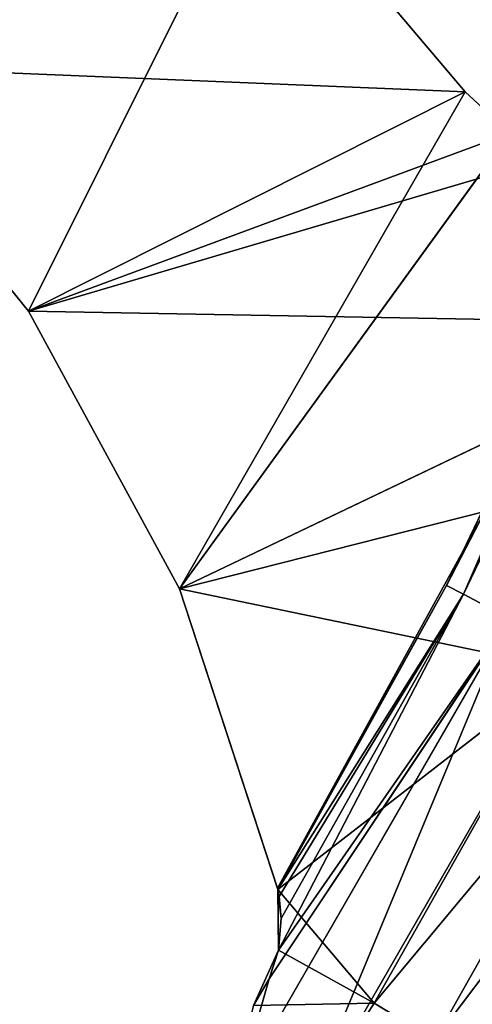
# Model space of a CAD drawing. Extents: x 0 to 110, y -110 to 0.
# Tile 1032 of 1056: x 95.34 to 98.54, y -80.79 to -73.85. Entities that reach past the tile are written whole.
import ezdxf

# ---------------------------------------------------------------- set-up
doc = ezdxf.new("R2010")
doc.units = 0
doc.header["$LTSCALE"] = 25.4
doc.layers.get('0').update_dxf_attribs({"color": 13, "linetype": 'CONTINUOUS'})

# ---------------------------------------------------------------- blocks, each defined once
blk = doc.blocks.new('REFLECTOR-LED-GU10-ES111-D')
at = {"color": 18}
for p, q in [((98.4852, 56, 74.3611), (94.003, 56, 74.1743)), ((94.003, 56, 74.1743), (95.4046, 56, 75.9052)), ((98.4852, 56, 74.3611), (94.003, 56, 74.1743)), ((95.4046, 56, 75.9052), (94.003, 54, 74.1743)), ((95.4046, 56, 75.9052), (94.003, 54, 74.1743)), ((94.003, 56, 74.1743), (95.4046, 56, 75.9052)), ((98.7998, 56, 74.6518), (95.4046, 56, 75.9052)), ((95.4046, 56, 75.9052), (99.2073, 56, 74.7842)), ((98.7998, 56, 74.6518), (95.4046, 56, 75.9052)), ((98.4852, 56, 74.3611), (95.4046, 56, 75.9052)), ((98.4852, 56, 74.3611), (95.4046, 56, 75.9052)), ((95.4046, 56, 75.9052), (99.2073, 56, 74.7842)), ((95.4046, 56, 75.9052), (100.3788, 56, 75.9945)), ((95.4046, 56, 75.9052), (100.3788, 56, 75.9945)), ((95.4046, 56, 75.9052), (96.4696, 56, 77.8612)), ((96.4696, 56, 77.8612), (95.4046, 54, 75.9052)), ((96.4696, 56, 77.8612), (95.4046, 54, 75.9052)), ((95.4046, 56, 75.9052), (96.4696, 56, 77.8612)), ((95.4046, 56, 75.9052), (95.4046, 54, 75.9052)), ((95.4046, 56, 75.9052), (95.4046, 54, 75.9052)), ((96.3845, 56, 83.0594), (97.8429, 56, 80.7777)), ((96.3845, 56, 83.0594), (97.8429, 56, 80.7777)), ((96.4696, 56, 77.8612), (100.3788, 56, 75.9945)), ((96.4696, 56, 77.8612), (100.3788, 56, 75.9945)), ((96.4696, 56, 77.8612), (99.1756, 56, 78.4204)), ((96.4696, 56, 77.8612), (99.1756, 56, 78.4204)), ((96.4696, 56, 77.8612), (97.1629, 56, 79.9778)), ((97.1629, 56, 79.9778), (96.4696, 54, 77.8612)), ((97.1629, 56, 79.9778), (96.4696, 54, 77.8612)), ((96.4696, 56, 77.8612), (97.1629, 56, 79.9778)), ((96.4696, 56, 77.8612), (96.4696, 54, 77.8612)), ((96.4696, 56, 77.8612), (96.4696, 54, 77.8612)), ((97.1673, 56, 80.4049), (96.9931, 56, 80.7949)), ((96.9931, 56, 80.7949), (97.8429, 56, 80.7777)), ((96.9931, 56, 80.7949), (97.8429, 56, 80.7777)), ((96.9931, 56, 80.7949), (97.1027, 49.3083, 80.606)), ((96.9931, 56, 80.7949), (97.1027, 49.3083, 80.606)), ((97.1673, 56, 80.4049), (96.9931, 56, 80.7949)), ((98.4852, 56, 74.3611), (97.0316, 56, 72.6471)), ((98.4852, 56, 74.3611), (97.0316, 56, 72.6471)), ((98.4852, 56, 74.3611), (97.0316, 54, 72.6471)), ((98.4852, 56, 74.3611), (97.0316, 54, 72.6471)), ((97.1673, 56, 80.4049), (97.1027, 49.3083, 80.606)), ((97.1673, 56, 80.4049), (97.1027, 49.3083, 80.606)), ((97.1629, 56, 79.9778), (97.1609, 54, 79.9691)), ((97.1629, 56, 79.9778), (97.1609, 54, 79.9691)), ((97.1629, 56, 79.9778), (99.1756, 56, 78.4204)), ((97.1629, 56, 79.9778), (99.1756, 56, 78.4204)), ((97.1629, 56, 79.9778), (97.8429, 56, 80.7777)), ((97.1629, 56, 79.9778), (97.8429, 56, 80.7777)), ((97.1629, 56, 79.9778), (97.1673, 56, 80.4049)), ((97.1629, 49.8894, 79.9778), (97.1629, 56, 79.9778)), ((97.1673, 49.3632, 80.4049), (97.1629, 56, 79.9778)), ((97.1629, 49.8894, 79.9778), (97.1629, 56, 79.9778)), ((97.1673, 49.3632, 80.4049), (97.1629, 56, 79.9778)), ((97.1629, 56, 79.9778), (97.1673, 56, 80.4049)), ((97.1673, 56, 80.4049), (97.8429, 56, 80.7777)), ((97.1673, 56, 80.4049), (97.8429, 56, 80.7777)), ((97.1673, 56, 80.4049), (97.1673, 49.3632, 80.4049)), ((97.1673, 56, 80.4049), (97.1673, 49.3632, 80.4049)), ((97.8429, 56, 80.7777), (99.1756, 56, 78.4204)), ((97.8429, 56, 80.7777), (99.1756, 56, 78.4204)), ((97.8429, 56, 80.7777), (99.6174, 55.866, 78.6546)), ((97.8429, 56, 80.7777), (99.6174, 55.866, 78.6546)), ((97.8429, 56, 80.7777), (98.2713, 55.866, 81.0355)), ((97.8429, 56, 80.7777), (98.2713, 55.866, 81.0355)), ((98.7998, 56, 74.6518), (98.4852, 56, 74.3611)), ((98.4852, 54, 74.3611), (98.4852, 56, 74.3611)), ((98.4852, 56, 74.3611), (98.7998, 54, 74.6518)), ((98.4852, 56, 74.3611), (98.7998, 54, 74.6518)), ((98.7998, 56, 74.6518), (98.4852, 56, 74.3611)), ((98.4852, 54, 74.3611), (98.4852, 56, 74.3611)), ((98.2713, 55.866, 81.0355), (99.6174, 55.866, 78.6546)), ((98.2713, 55.866, 81.0355), (99.6174, 55.866, 78.6546)), ((98.2713, 55.866, 81.0355), (99.9408, 55.5, 78.8261)), ((98.2713, 55.866, 81.0355), (99.9408, 55.5, 78.8261)), ((95.4046, 54, 75.9052), (94.003, 54, 74.1743)), ((95.4046, 54, 75.9052), (94.003, 54, 74.1743)), ((97.0316, 54, 72.6471), (95.4046, 54, 75.9052)), ((97.0316, 54, 72.6471), (95.4046, 54, 75.9052)), ((98.4852, 54, 74.3611), (95.4046, 54, 75.9052)), ((98.4852, 54, 74.3611), (95.4046, 54, 75.9052)), ((96.4696, 54, 77.8612), (95.4046, 54, 75.9052)), ((96.4696, 54, 77.8612), (95.4046, 54, 75.9052)), ((97.1609, 54, 79.9691), (96.4696, 54, 77.8612)), ((96.4696, 54, 77.8612), (98.623, 54, 77.3167)), ((98.4852, 54, 74.3611), (96.4696, 54, 77.8612)), ((98.4852, 54, 74.3611), (96.4696, 54, 77.8612)), ((98.7998, 54, 74.6518), (96.4696, 54, 77.8612)), ((98.7998, 54, 74.6518), (96.4696, 54, 77.8612)), ((96.4696, 54, 77.8612), (98.623, 54, 77.3167)), ((97.1609, 54, 79.9691), (96.4696, 54, 77.8612)), ((97.0316, 54, 72.6471), (98.4852, 54, 74.3611)), ((97.0316, 54, 72.6471), (98.4852, 54, 74.3611)), ((98.623, 54, 77.3167), (97.1609, 54, 79.9691)), ((97.1609, 50, 79.9691), (97.1609, 54, 79.9691)), ((98.623, 54, 77.3167), (97.1609, 54, 79.9691)), ((98.623, 54, 77.3167), (97.1609, 50, 79.9691)), ((98.623, 54, 77.3167), (97.1609, 50, 79.9691)), ((97.1629, 49.8894, 79.9778), (97.1609, 54, 79.9691)), ((97.1609, 50, 79.9691), (97.1609, 54, 79.9691)), ((97.1629, 49.8894, 79.9778), (97.1609, 54, 79.9691)), ((98.623, 54, 77.3167), (98.3533, 50, 77.8361)), ((98.623, 54, 77.3167), (98.3533, 50, 77.8361)), ((99.9184, 54, 74.579), (98.3533, 50, 77.8361)), ((99.9184, 54, 74.579), (98.3533, 50, 77.8361)), ((98.4852, 54, 74.3611), (98.7998, 54, 74.6518)), ((98.4852, 54, 74.3611), (98.7998, 54, 74.6518)), ((98.3533, 50, 77.8361), (97.1609, 50, 79.9691)), ((98.3533, 50, 77.8361), (97.1609, 50, 79.9691)), ((97.1629, 49.8894, 79.9778), (97.1609, 50, 79.9691)), ((97.1629, 49.8894, 79.9778), (97.1609, 50, 79.9691)), ((98.3533, 50, 77.8361), (97.1629, 49.8894, 79.9778)), ((98.3533, 50, 77.8361), (97.1629, 49.8894, 79.9778)), ((99.9184, 50, 74.579), (98.3533, 50, 77.8361)), ((98.4719, 49.5, 77.8986), (98.3533, 50, 77.8361)), ((99.9184, 50, 74.579), (98.3533, 50, 77.8361)), ((98.4719, 49.5, 77.8986), (98.3533, 50, 77.8361)), ((99.9184, 50, 74.579), (98.4719, 49.5, 77.8986)), ((99.9184, 50, 74.579), (98.4719, 49.5, 77.8986)), ((98.4719, 49.5, 77.8986), (97.1629, 49.8894, 79.9778)), ((98.4719, 49.5, 77.8986), (97.1629, 49.8894, 79.9778)), ((97.173, 49.7196, 80.0274), (97.1629, 49.8894, 79.9778)), ((97.188, 49.5041, 80.1811), (97.1629, 49.8894, 79.9778)), ((97.173, 49.7196, 80.0274), (97.1629, 49.8894, 79.9778)), ((97.188, 49.5041, 80.1811), (97.1629, 49.8894, 79.9778)), ((97.1673, 49.3632, 80.4049), (97.1629, 49.8894, 79.9778)), ((97.1673, 49.3632, 80.4049), (97.1629, 49.8894, 79.9778)), ((99.9395, 49.8416, 74.5622), (98.4719, 49.5, 77.8986)), ((99.9395, 49.8416, 74.5622), (98.4719, 49.5, 77.8986)), ((98.4719, 49.5, 77.8986), (97.173, 49.7196, 80.0274)), ((98.4719, 49.5, 77.8986), (97.173, 49.7196, 80.0274)), ((97.188, 49.5041, 80.1811), (97.173, 49.7196, 80.0274)), ((97.188, 49.5041, 80.1811), (97.173, 49.7196, 80.0274)), ((99.9982, 49.7012, 74.5101), (98.4719, 49.5, 77.8986)), ((99.9982, 49.7012, 74.5101), (98.4719, 49.5, 77.8986)), ((97.1673, 49.3632, 80.4049), (97.188, 49.5041, 80.1811)), ((97.1673, 49.3632, 80.4049), (97.188, 49.5041, 80.1811)), ((98.4719, 49.5, 77.8986), (97.1673, 49.3632, 80.4049)), ((98.4719, 49.5, 77.8986), (97.1673, 49.3632, 80.4049)), ((97.188, 49.5041, 80.1811), (98.4719, 49.5, 77.8986)), ((97.188, 49.5041, 80.1811), (98.4719, 49.5, 77.8986)), ((100.1156, 49.5, 74.461), (98.4719, 49.5, 77.8986)), ((98.4719, 49.5, 77.8986), (98.7957, 49.134, 78.0692)), ((98.4719, 49.5, 77.8986), (98.7957, 49.134, 78.0692)), ((100.1156, 49.5, 74.461), (98.4719, 49.5, 77.8986)), ((96.8763, 49.134, 81.3936), (97.1027, 49.3083, 80.606)), ((96.8763, 49.134, 81.3936), (97.1027, 49.3083, 80.606)), ((96.9931, 49.3031, 80.7949), (97.1027, 49.3083, 80.606)), ((96.9931, 49.3031, 80.7949), (97.1027, 49.3083, 80.606)), ((97.1027, 49.3083, 80.606), (97.1673, 49.3632, 80.4049)), ((97.1027, 49.3083, 80.606), (97.1673, 49.3632, 80.4049)), ((98.7957, 49.134, 78.0692), (97.1027, 49.3083, 80.606)), ((98.7957, 49.134, 78.0692), (97.1027, 49.3083, 80.606)), ((97.1673, 49.3632, 80.4049), (98.7957, 49.134, 78.0692)), ((97.1673, 49.3632, 80.4049), (98.7957, 49.134, 78.0692)), ((98.7957, 49.134, 78.0692), (96.8763, 49.134, 81.3936)), ((98.7957, 49.134, 78.0692), (96.8763, 49.134, 81.3936)), ((97.2993, 49, 81.6602), (98.7957, 49.134, 78.0692)), ((97.2993, 49, 81.6602), (98.7957, 49.134, 78.0692)), ((97.2993, 49, 81.6602), (99.2381, 49, 78.3022)), ((97.2993, 49, 81.6602), (99.2381, 49, 78.3022))]:
    blk.add_line(p, q, dxfattribs=at)
mesh = blk.add_polyface(dxfattribs=at)
corners = [(95.4046, 56, 75.9052), (98.4852, 56, 74.3611), (94.003, 56, 74.1743)]
mesh.append_faces([[corners[k] for k in face] for face in [(0, 1, 2)]], dxfattribs={"color": 18})
mesh = blk.add_polyface(dxfattribs=at)
corners = [(94.003, 56, 74.1743), (97.0316, 56, 72.6471), (95.2823, 56, 71.2362)]
mesh.append_faces([[corners[k] for k in face] for face in [(0, 1, 2)]], dxfattribs={"color": 18})
mesh = blk.add_polyface(dxfattribs=at)
corners = [(98.4852, 56, 74.3611), (97.0316, 56, 72.6471), (94.003, 56, 74.1743)]
mesh.append_faces([[corners[k] for k in face] for face in [(0, 1, 2)]], dxfattribs={"color": 18})
mesh = blk.add_polyface(dxfattribs=at)
corners = [(95.4046, 56, 75.9052), (94.003, 54, 74.1743), (95.4046, 54, 75.9052)]
mesh.append_faces([[corners[k] for k in face] for face in [(0, 1, 2)]], dxfattribs={"color": 18})
mesh = blk.add_polyface(dxfattribs=at)
corners = [(94.003, 56, 74.1743), (94.003, 54, 74.1743), (95.4046, 56, 75.9052)]
mesh.append_faces([[corners[k] for k in face] for face in [(0, 1, 2)]], dxfattribs={"color": 18})
mesh = blk.add_polyface(dxfattribs=at)
corners = [(95.4046, 56, 75.9052), (99.2073, 56, 74.7842), (98.7998, 56, 74.6518)]
mesh.append_faces([[corners[k] for k in face] for face in [(0, 1, 2)]], dxfattribs={"color": 18})
mesh = blk.add_polyface(dxfattribs=at)
corners = [(95.4046, 56, 75.9052), (98.7998, 56, 74.6518), (98.4852, 56, 74.3611)]
mesh.append_faces([[corners[k] for k in face] for face in [(0, 1, 2)]], dxfattribs={"color": 18})
mesh = blk.add_polyface(dxfattribs=at)
corners = [(100.3788, 56, 75.9945), (99.2073, 56, 74.7842), (95.4046, 56, 75.9052)]
mesh.append_faces([[corners[k] for k in face] for face in [(0, 1, 2)]], dxfattribs={"color": 18})
mesh = blk.add_polyface(dxfattribs=at)
corners = [(96.4696, 56, 77.8612), (100.3788, 56, 75.9945), (95.4046, 56, 75.9052)]
mesh.append_faces([[corners[k] for k in face] for face in [(0, 1, 2)]], dxfattribs={"color": 18})
mesh = blk.add_polyface(dxfattribs=at)
corners = [(96.4696, 56, 77.8612), (95.4046, 54, 75.9052), (96.4696, 54, 77.8612)]
mesh.append_faces([[corners[k] for k in face] for face in [(0, 1, 2)]], dxfattribs={"color": 18})
mesh = blk.add_polyface(dxfattribs=at)
corners = [(95.4046, 56, 75.9052), (95.4046, 54, 75.9052), (96.4696, 56, 77.8612)]
mesh.append_faces([[corners[k] for k in face] for face in [(0, 1, 2)]], dxfattribs={"color": 18})
mesh = blk.add_polyface(dxfattribs=at)
corners = [(96.3845, 56, 83.0594), (97.8429, 56, 80.7777), (96.9931, 56, 80.7949)]
mesh.append_faces([[corners[k] for k in face] for face in [(0, 1, 2)]], dxfattribs={"color": 18})
mesh = blk.add_polyface(dxfattribs=at)
corners = [(96.3845, 56, 83.0594), (98.2713, 55.866, 81.0355), (97.8429, 56, 80.7777)]
mesh.append_faces([[corners[k] for k in face] for face in [(0, 1, 2)]], dxfattribs={"color": 18})
mesh = blk.add_polyface(dxfattribs=at)
corners = [(99.1756, 56, 78.4204), (100.3788, 56, 75.9945), (96.4696, 56, 77.8612)]
mesh.append_faces([[corners[k] for k in face] for face in [(0, 1, 2)]], dxfattribs={"color": 18})
mesh = blk.add_polyface(dxfattribs=at)
corners = [(97.1629, 56, 79.9778), (99.1756, 56, 78.4204), (96.4696, 56, 77.8612)]
mesh.append_faces([[corners[k] for k in face] for face in [(0, 1, 2)]], dxfattribs={"color": 18})
mesh = blk.add_polyface(dxfattribs=at)
corners = [(97.1629, 56, 79.9778), (96.4696, 54, 77.8612), (97.1609, 54, 79.9691)]
mesh.append_faces([[corners[k] for k in face] for face in [(0, 1, 2)]], dxfattribs={"color": 18})
mesh = blk.add_polyface(dxfattribs=at)
corners = [(96.4696, 56, 77.8612), (96.4696, 54, 77.8612), (97.1629, 56, 79.9778)]
mesh.append_faces([[corners[k] for k in face] for face in [(0, 1, 2)]], dxfattribs={"color": 18})
mesh = blk.add_polyface(dxfattribs=at)
corners = [(96.9931, 56, 80.7949), (97.8429, 56, 80.7777), (97.1673, 56, 80.4049)]
mesh.append_faces([[corners[k] for k in face] for face in [(0, 1, 2)]], dxfattribs={"color": 18})
mesh = blk.add_polyface(dxfattribs=at)
corners = [(96.9931, 56, 80.7949), (97.1027, 49.3083, 80.606), (96.9931, 49.3031, 80.7949)]
mesh.append_faces([[corners[k] for k in face] for face in [(0, 1, 2)]], dxfattribs={"color": 18})
mesh = blk.add_polyface(dxfattribs=at)
corners = [(97.1673, 56, 80.4049), (97.1027, 49.3083, 80.606), (96.9931, 56, 80.7949)]
mesh.append_faces([[corners[k] for k in face] for face in [(0, 1, 2)]], dxfattribs={"color": 18})
mesh = blk.add_polyface(dxfattribs=at)
corners = [(98.4852, 56, 74.3611), (97.0316, 54, 72.6471), (97.0316, 56, 72.6471)]
mesh.append_faces([[corners[k] for k in face] for face in [(0, 1, 2)]], dxfattribs={"color": 18})
mesh = blk.add_polyface(dxfattribs=at)
corners = [(98.4852, 56, 74.3611), (98.4852, 54, 74.3611), (97.0316, 54, 72.6471)]
mesh.append_faces([[corners[k] for k in face] for face in [(0, 1, 2)]], dxfattribs={"color": 18})
mesh = blk.add_polyface(dxfattribs=at)
corners = [(97.1673, 56, 80.4049), (97.1673, 49.3632, 80.4049), (97.1027, 49.3083, 80.606)]
mesh.append_faces([[corners[k] for k in face] for face in [(0, 1, 2)]], dxfattribs={"color": 18})
mesh = blk.add_polyface(dxfattribs=at)
corners = [(97.1629, 56, 79.9778), (97.1609, 54, 79.9691), (97.1629, 49.8894, 79.9778)]
mesh.append_faces([[corners[k] for k in face] for face in [(0, 1, 2)]], dxfattribs={"color": 18})
mesh = blk.add_polyface(dxfattribs=at)
corners = [(97.8429, 56, 80.7777), (99.1756, 56, 78.4204), (97.1629, 56, 79.9778)]
mesh.append_faces([[corners[k] for k in face] for face in [(0, 1, 2)]], dxfattribs={"color": 18})
mesh = blk.add_polyface(dxfattribs=at)
corners = [(97.8429, 56, 80.7777), (97.1629, 56, 79.9778), (97.1673, 56, 80.4049)]
mesh.append_faces([[corners[k] for k in face] for face in [(0, 1, 2)]], dxfattribs={"color": 18})
mesh = blk.add_polyface(dxfattribs=at)
corners = [(97.1629, 56, 79.9778), (97.1629, 49.8894, 79.9778), (97.1673, 49.3632, 80.4049)]
mesh.append_faces([[corners[k] for k in face] for face in [(0, 1, 2)]], dxfattribs={"color": 18})
mesh = blk.add_polyface(dxfattribs=at)
corners = [(97.1629, 56, 79.9778), (97.1673, 49.3632, 80.4049), (97.1673, 56, 80.4049)]
mesh.append_faces([[corners[k] for k in face] for face in [(0, 1, 2)]], dxfattribs={"color": 18})
mesh = blk.add_polyface(dxfattribs=at)
corners = [(97.8429, 56, 80.7777), (99.6174, 55.866, 78.6546), (99.1756, 56, 78.4204)]
mesh.append_faces([[corners[k] for k in face] for face in [(0, 1, 2)]], dxfattribs={"color": 18})
mesh = blk.add_polyface(dxfattribs=at)
corners = [(98.2713, 55.866, 81.0355), (99.6174, 55.866, 78.6546), (97.8429, 56, 80.7777)]
mesh.append_faces([[corners[k] for k in face] for face in [(0, 1, 2)]], dxfattribs={"color": 18})
mesh = blk.add_polyface(dxfattribs=at)
corners = [(98.7998, 54, 74.6518), (98.4852, 54, 74.3611), (98.4852, 56, 74.3611)]
mesh.append_faces([[corners[k] for k in face] for face in [(0, 1, 2)]], dxfattribs={"color": 18})
mesh = blk.add_polyface(dxfattribs=at)
corners = [(98.7998, 54, 74.6518), (98.4852, 56, 74.3611), (98.7998, 56, 74.6518)]
mesh.append_faces([[corners[k] for k in face] for face in [(0, 1, 2)]], dxfattribs={"color": 18})
mesh = blk.add_polyface(dxfattribs=at)
corners = [(98.2713, 55.866, 81.0355), (99.9408, 55.5, 78.8261), (99.6174, 55.866, 78.6546)]
mesh.append_faces([[corners[k] for k in face] for face in [(0, 1, 2)]], dxfattribs={"color": 18})
mesh = blk.add_polyface(dxfattribs=at)
corners = [(98.5849, 55.5, 81.2242), (99.9408, 55.5, 78.8261), (98.2713, 55.866, 81.0355)]
mesh.append_faces([[corners[k] for k in face] for face in [(0, 1, 2)]], dxfattribs={"color": 18})
mesh = blk.add_polyface(dxfattribs=at)
corners = [(98.6997, 55, 81.2932), (97.2121, 51, 83.6205), (100.0591, 51, 78.8888)]
mesh.append_faces([[corners[k] for k in face] for face in [(0, 1, 2)]], dxfattribs={"color": 18})
mesh = blk.add_polyface(dxfattribs=at)
corners = [(94.003, 54, 74.1743), (95.2823, 54, 71.2362), (97.0316, 54, 72.6471)]
mesh.append_faces([[corners[k] for k in face] for face in [(0, 1, 2)]], dxfattribs={"color": 18})
mesh = blk.add_polyface(dxfattribs=at)
corners = [(95.4046, 54, 75.9052), (94.003, 54, 74.1743), (97.0316, 54, 72.6471)]
mesh.append_faces([[corners[k] for k in face] for face in [(0, 1, 2)]], dxfattribs={"color": 18})
mesh = blk.add_polyface(dxfattribs=at)
corners = [(95.4046, 54, 75.9052), (97.0316, 54, 72.6471), (98.4852, 54, 74.3611)]
mesh.append_faces([[corners[k] for k in face] for face in [(0, 1, 2)]], dxfattribs={"color": 18})
mesh = blk.add_polyface(dxfattribs=at)
corners = [(96.4696, 54, 77.8612), (95.4046, 54, 75.9052), (98.4852, 54, 74.3611)]
mesh.append_faces([[corners[k] for k in face] for face in [(0, 1, 2)]], dxfattribs={"color": 18})
mesh = blk.add_polyface(dxfattribs=at)
corners = [(97.1609, 54, 79.9691), (96.4696, 54, 77.8612), (98.623, 54, 77.3167)]
mesh.append_faces([[corners[k] for k in face] for face in [(0, 1, 2)]], dxfattribs={"color": 18})
mesh = blk.add_polyface(dxfattribs=at)
corners = [(96.4696, 54, 77.8612), (98.4852, 54, 74.3611), (98.7998, 54, 74.6518)]
mesh.append_faces([[corners[k] for k in face] for face in [(0, 1, 2)]], dxfattribs={"color": 18})
mesh = blk.add_polyface(dxfattribs=at)
corners = [(96.4696, 54, 77.8612), (98.7998, 54, 74.6518), (98.623, 54, 77.3167)]
mesh.append_faces([[corners[k] for k in face] for face in [(0, 1, 2)]], dxfattribs={"color": 18})
mesh = blk.add_polyface(dxfattribs=at)
corners = [(98.623, 54, 77.3167), (97.1609, 50, 79.9691), (97.1609, 54, 79.9691)]
mesh.append_faces([[corners[k] for k in face] for face in [(0, 1, 2)]], dxfattribs={"color": 18})
mesh = blk.add_polyface(dxfattribs=at)
corners = [(98.623, 54, 77.3167), (98.3533, 50, 77.8361), (97.1609, 50, 79.9691)]
mesh.append_faces([[corners[k] for k in face] for face in [(0, 1, 2)]], dxfattribs={"color": 18})
mesh = blk.add_polyface(dxfattribs=at)
corners = [(97.1609, 54, 79.9691), (97.1609, 50, 79.9691), (97.1629, 49.8894, 79.9778)]
mesh.append_faces([[corners[k] for k in face] for face in [(0, 1, 2)]], dxfattribs={"color": 18})
mesh = blk.add_polyface(dxfattribs=at)
corners = [(99.9184, 54, 74.579), (98.3533, 50, 77.8361), (98.623, 54, 77.3167)]
mesh.append_faces([[corners[k] for k in face] for face in [(0, 1, 2)]], dxfattribs={"color": 18})
mesh = blk.add_polyface(dxfattribs=at)
corners = [(99.9184, 54, 74.579), (99.9184, 50, 74.579), (98.3533, 50, 77.8361)]
mesh.append_faces([[corners[k] for k in face] for face in [(0, 1, 2)]], dxfattribs={"color": 18})
mesh = blk.add_polyface(dxfattribs=at)
corners = [(97.2121, 51, 83.6205), (101.7654, 51, 82), (100.0591, 51, 78.8888)]
mesh.append_faces([[corners[k] for k in face] for face in [(0, 1, 2)]], dxfattribs={"color": 18})
mesh = blk.add_polyface(dxfattribs=at)
corners = [(98.3533, 50, 77.8361), (97.1629, 49.8894, 79.9778), (97.1609, 50, 79.9691)]
mesh.append_faces([[corners[k] for k in face] for face in [(0, 1, 2)]], dxfattribs={"color": 18})
mesh = blk.add_polyface(dxfattribs=at)
corners = [(98.3533, 50, 77.8361), (98.4719, 49.5, 77.8986), (97.1629, 49.8894, 79.9778)]
mesh.append_faces([[corners[k] for k in face] for face in [(0, 1, 2)]], dxfattribs={"color": 18})
mesh = blk.add_polyface(dxfattribs=at)
corners = [(99.9184, 50, 74.579), (98.4719, 49.5, 77.8986), (98.3533, 50, 77.8361)]
mesh.append_faces([[corners[k] for k in face] for face in [(0, 1, 2)]], dxfattribs={"color": 18})
mesh = blk.add_polyface(dxfattribs=at)
corners = [(99.9184, 50, 74.579), (99.9395, 49.8416, 74.5622), (98.4719, 49.5, 77.8986)]
mesh.append_faces([[corners[k] for k in face] for face in [(0, 1, 2)]], dxfattribs={"color": 18})
mesh = blk.add_polyface(dxfattribs=at)
corners = [(97.1629, 49.8894, 79.9778), (98.4719, 49.5, 77.8986), (97.173, 49.7196, 80.0274)]
mesh.append_faces([[corners[k] for k in face] for face in [(0, 1, 2)]], dxfattribs={"color": 18})
mesh = blk.add_polyface(dxfattribs=at)
corners = [(97.1629, 49.8894, 79.9778), (97.173, 49.7196, 80.0274), (97.188, 49.5041, 80.1811)]
mesh.append_faces([[corners[k] for k in face] for face in [(0, 1, 2)]], dxfattribs={"color": 18})
mesh = blk.add_polyface(dxfattribs=at)
corners = [(97.1629, 49.8894, 79.9778), (97.188, 49.5041, 80.1811), (97.1673, 49.3632, 80.4049)]
mesh.append_faces([[corners[k] for k in face] for face in [(0, 1, 2)]], dxfattribs={"color": 18})
mesh = blk.add_polyface(dxfattribs=at)
corners = [(99.9395, 49.8416, 74.5622), (99.9982, 49.7012, 74.5101), (98.4719, 49.5, 77.8986)]
mesh.append_faces([[corners[k] for k in face] for face in [(0, 1, 2)]], dxfattribs={"color": 18})
mesh = blk.add_polyface(dxfattribs=at)
corners = [(97.173, 49.7196, 80.0274), (98.4719, 49.5, 77.8986), (97.188, 49.5041, 80.1811)]
mesh.append_faces([[corners[k] for k in face] for face in [(0, 1, 2)]], dxfattribs={"color": 18})
mesh = blk.add_polyface(dxfattribs=at)
corners = [(99.9982, 49.7012, 74.5101), (100.1156, 49.5, 74.461), (98.4719, 49.5, 77.8986)]
mesh.append_faces([[corners[k] for k in face] for face in [(0, 1, 2)]], dxfattribs={"color": 18})
mesh = blk.add_polyface(dxfattribs=at)
corners = [(97.188, 49.5041, 80.1811), (98.4719, 49.5, 77.8986), (97.1673, 49.3632, 80.4049)]
mesh.append_faces([[corners[k] for k in face] for face in [(0, 1, 2)]], dxfattribs={"color": 18})
mesh = blk.add_polyface(dxfattribs=at)
corners = [(97.1673, 49.3632, 80.4049), (98.4719, 49.5, 77.8986), (98.7957, 49.134, 78.0692)]
mesh.append_faces([[corners[k] for k in face] for face in [(0, 1, 2)]], dxfattribs={"color": 18})
mesh = blk.add_polyface(dxfattribs=at)
corners = [(98.7957, 49.134, 78.0692), (98.4719, 49.5, 77.8986), (100.1156, 49.5, 74.461)]
mesh.append_faces([[corners[k] for k in face] for face in [(0, 1, 2)]], dxfattribs={"color": 18})
mesh = blk.add_polyface(dxfattribs=at)
corners = [(96.8763, 49.134, 81.3936), (97.1027, 49.3083, 80.606), (98.7957, 49.134, 78.0692)]
mesh.append_faces([[corners[k] for k in face] for face in [(0, 1, 2)]], dxfattribs={"color": 18})
mesh = blk.add_polyface(dxfattribs=at)
corners = [(96.8763, 49.134, 81.3936), (96.9931, 49.3031, 80.7949), (97.1027, 49.3083, 80.606)]
mesh.append_faces([[corners[k] for k in face] for face in [(0, 1, 2)]], dxfattribs={"color": 18})
mesh = blk.add_polyface(dxfattribs=at)
corners = [(97.1027, 49.3083, 80.606), (97.1673, 49.3632, 80.4049), (98.7957, 49.134, 78.0692)]
mesh.append_faces([[corners[k] for k in face] for face in [(0, 1, 2)]], dxfattribs={"color": 18})
mesh = blk.add_polyface(dxfattribs=at)
corners = [(97.2993, 49, 81.6602), (96.8763, 49.134, 81.3936), (98.7957, 49.134, 78.0692)]
mesh.append_faces([[corners[k] for k in face] for face in [(0, 1, 2)]], dxfattribs={"color": 18})
mesh = blk.add_polyface(dxfattribs=at)
corners = [(97.2993, 49, 81.6602), (98.7957, 49.134, 78.0692), (99.2381, 49, 78.3022)]
mesh.append_faces([[corners[k] for k in face] for face in [(0, 1, 2)]], dxfattribs={"color": 18})
mesh = blk.add_polyface(dxfattribs=at)
corners = [(97.2993, 49, 81.6602), (99.2381, 49, 78.3022), (100.1378, 49, 80.0028)]
mesh.append_faces([[corners[k] for k in face] for face in [(0, 1, 2)]], dxfattribs={"color": 18})
mesh = blk.add_polyface(dxfattribs=at)
corners = [(98.7431, 49, 82.3697), (97.2993, 49, 81.6602), (100.1378, 49, 80.0028)]
mesh.append_faces([[corners[k] for k in face] for face in [(0, 1, 2)]], dxfattribs={"color": 18})
mesh = blk.add_polyface(dxfattribs=at)
corners = [(99.5908, 48, 82.9001), (101.0125, 42, 80.4874), (98.0427, 42, 85.2338)]
mesh.append_faces([[corners[k] for k in face] for face in [(0, 1, 2)]], dxfattribs={"color": 18})
mesh = blk.add_polyface(dxfattribs=at)
corners = [(98.0427, 42, 85.2338), (101.0125, 42, 80.4874), (102.6314, 42, 82.5)]
mesh.append_faces([[corners[k] for k in face] for face in [(0, 1, 2)]], dxfattribs={"color": 18})

msp = doc.modelspace()

# ---------------------------------------------------------------- block references
at = {"color": 0, "extrusion": (0, -1, -3.82857e-16)}
msp.add_blockref('REFLECTOR-LED-GU10-ES111-D', (0, 0), dxfattribs=at)

doc.saveas('drawing.dxf')
